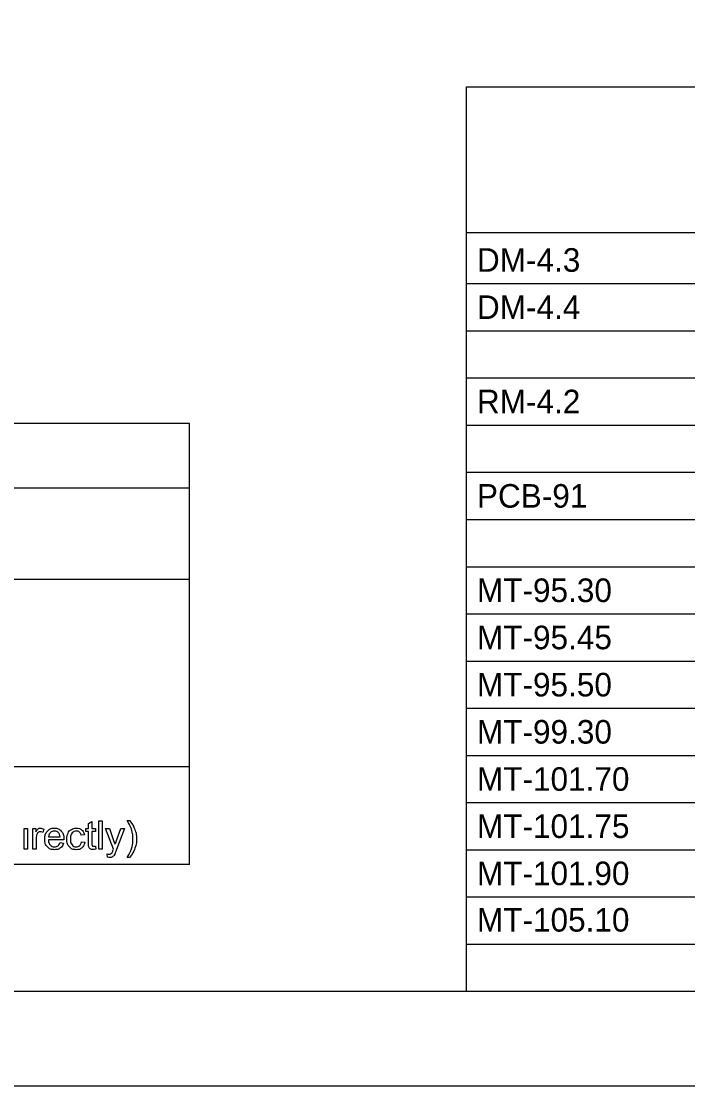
# Model space of a CAD drawing. Extents: x -21.1 to 50.3, y 0 to 22.1.
# Drawn here: x 5.74 to 9.27, y 0 to 5.64 of the extents above; entities that cross this region are included whole.
import ezdxf

# ---------------------------------------------------------------- set-up
doc = ezdxf.new("R2010")
doc.units = 0
for name, color, linetype in [('Default', 7, 'Continuous'), ('SH_Border', 7, 'Continuous'), ('SH_Cut_Line', 7, 'Continuous'), ('SH_Data', 7, 'Continuous'), ('SH_Text', 7, 'Continuous')]:
    doc.layers.add(name, color=color, linetype=linetype)

msp = doc.modelspace()

# ---------------------------------------------------------------- linework, layer by layer
at = {"layer": 'SH_Border'}
msp.add_lwpolyline([(1.5, 21.5), (33.5, 21.5), (33.5, 0.5), (1.5, 0.5)], close=True, dxfattribs=at)
at = {"layer": 'SH_Cut_Line'}
msp.add_lwpolyline([(0, 0), (34, 0), (34, 22), (0, 22)], close=True, dxfattribs=at)
at = {"layer": 'SH_Data'}
for p, q in [((8.0945, 5.2917), (21.5445, 5.2917)), ((8.0945, 0.5), (8.0945, 5.2917)), ((8.0945, 4.5209), (21.5445, 4.5209)), ((8.0945, 4.25), (21.5445, 4.25)), ((8.0945, 4), (21.5445, 4)), ((8.0945, 3.75), (21.5445, 3.75)), ((6.6266, 3.5094), (2.3766, 3.5094)), ((6.6266, 1.1719), (6.6266, 3.5094)), ((8.0945, 3.5), (21.5445, 3.5)), ((8.0945, 3.25), (21.5445, 3.25)), ((2.3766, 3.1678), (6.6266, 3.1678)), ((8.0945, 3), (21.5445, 3)), ((8.0945, 2.75), (21.5445, 2.75)), ((2.3766, 2.6844), (6.6266, 2.6844)), ((8.0945, 2.5), (21.5445, 2.5)), ((8.0945, 2.25), (21.5445, 2.25)), ((8.0945, 2), (21.5445, 2)), ((8.0945, 1.75), (21.5445, 1.75)), ((6.6266, 1.6897), (2.3766, 1.6897)), ((8.0945, 1.5), (21.5445, 1.5)), ((8.0945, 1.25), (21.5445, 1.25)), ((6.6266, 1.1719), (2.3766, 1.1719)), ((8.0945, 1), (21.5445, 1)), ((8.0945, 0.75), (21.5445, 0.75))]:
    msp.add_line(p, q, dxfattribs=at)
at = {"layer": 'SH_Text'}
for points in [[(5.75, 1.253), (5.75, 1.3619), (5.7684, 1.3619), (5.7684, 1.253), (5.75, 1.253)], [(5.7962, 1.253), (5.7962, 1.3619), (5.8128, 1.3619), (5.8128, 1.3454)], [(5.8553, 1.3584), (5.8488, 1.3413)], [(6.0911, 1.2849), (6.0911, 1.3475), (6.0775, 1.3475), (6.0775, 1.3619), (6.0911, 1.3619), (6.0911, 1.3888), (6.1096, 1.3999), (6.1096, 1.3619), (6.128, 1.3619), (6.128, 1.3475), (6.1096, 1.3475), (6.1096, 1.2838)], [(6.1456, 1.253), (6.1456, 1.4032), (6.164, 1.4032), (6.164, 1.253), (6.1456, 1.253)], [(6.2234, 1.2529), (6.1821, 1.3619), (6.202, 1.3619), (6.2246, 1.299)], [(6.2401, 1.2984), (6.2634, 1.3619), (6.2818, 1.3619), (6.2405, 1.2511)], [(6.2965, 1.4057), (6.3096, 1.4057)], [(5.8146, 1.31), (5.8146, 1.253), (5.7962, 1.253)], [(5.9602, 1.3027), (5.8791, 1.3027)], [(5.8801, 1.3178), (5.9409, 1.3178)], [(6.0703, 1.3298), (6.0523, 1.3271)], [(5.9407, 1.2882), (5.9597, 1.2857)], [(6.0539, 1.2928), (6.072, 1.2904)], [(6.128, 1.2694), (6.1306, 1.2532)], [(6.1919, 1.2112), (6.1898, 1.2286)], [(6.3096, 1.2088), (6.2965, 1.2088)]]:
    msp.add_lwpolyline(points, dxfattribs=at)
for points in [[(5.8128, 1.3454), (5.8192, 1.3569), (5.8245, 1.3606), (5.8299, 1.3643), (5.8363, 1.3643), (5.8457, 1.3643), (5.8553, 1.3584)], [(5.9597, 1.2857), (5.9552, 1.2691), (5.943, 1.2598), (5.9308, 1.2506), (5.9119, 1.2506), (5.888, 1.2506), (5.8741, 1.2653), (5.8601, 1.28), (5.8601, 1.3065), (5.8601, 1.334), (5.8742, 1.3491), (5.8883, 1.3643), (5.9109, 1.3643), (5.9327, 1.3643), (5.9465, 1.3494), (5.9603, 1.3345), (5.9603, 1.3076), (5.9603, 1.306), (5.9602, 1.3027)], [(6.072, 1.2904), (6.0691, 1.2718), (6.0568, 1.2612), (6.0446, 1.2506), (6.0268, 1.2506), (6.0044, 1.2506), (5.9908, 1.2652), (5.9773, 1.2798), (5.9773, 1.307), (5.9773, 1.3246), (5.9831, 1.3378), (5.989, 1.351), (6.0009, 1.3577), (6.0128, 1.3643), (6.0269, 1.3643), (6.0446, 1.3643), (6.0559, 1.3553), (6.0671, 1.3463), (6.0703, 1.3298)], [(6.2965, 1.2088), (6.327, 1.258), (6.327, 1.3073), (6.327, 1.3265), (6.3226, 1.3455), (6.3191, 1.3608), (6.3129, 1.375), (6.3089, 1.3842), (6.2965, 1.4057)], [(6.3096, 1.4057), (6.3289, 1.38), (6.3381, 1.3541), (6.346, 1.3317), (6.346, 1.3074), (6.346, 1.2797), (6.3354, 1.2539), (6.3248, 1.2281), (6.3096, 1.2088)], [(5.8488, 1.3413), (5.8421, 1.3453), (5.8354, 1.3453), (5.8293, 1.3453), (5.8246, 1.3416), (5.8198, 1.338), (5.8177, 1.3315), (5.8146, 1.3217), (5.8146, 1.31)], [(5.8791, 1.3027), (5.8801, 1.2848), (5.8892, 1.2752), (5.8983, 1.2657), (5.912, 1.2657), (5.9221, 1.2657), (5.9293, 1.2711), (5.9365, 1.2764), (5.9407, 1.2882)], [(5.9409, 1.3178), (5.9396, 1.3316), (5.9339, 1.3385), (5.9251, 1.3491), (5.9111, 1.3491), (5.8984, 1.3491), (5.8897, 1.3406), (5.881, 1.3321), (5.8801, 1.3178)], [(6.0523, 1.3271), (6.0498, 1.3381), (6.0433, 1.3436), (6.0368, 1.3491), (6.0276, 1.3491), (6.0137, 1.3491), (6.005, 1.3392), (5.9963, 1.3292), (5.9963, 1.3075), (5.9963, 1.2856), (6.0047, 1.2757), (6.0131, 1.2657), (6.0266, 1.2657), (6.0375, 1.2657), (6.0447, 1.2724), (6.052, 1.279), (6.0539, 1.2928)], [(6.2246, 1.299), (6.229, 1.2871), (6.2325, 1.2739), (6.2357, 1.2863), (6.2401, 1.2984)], [(6.1306, 1.2532), (6.1229, 1.2515), (6.1167, 1.2515), (6.1067, 1.2515), (6.1012, 1.2547), (6.0956, 1.2579), (6.0934, 1.2631), (6.0911, 1.2682), (6.0911, 1.2849)], [(6.1096, 1.2838), (6.1096, 1.2759), (6.1105, 1.2736), (6.1115, 1.2714), (6.1137, 1.27), (6.1159, 1.2687), (6.12, 1.2687), (6.123, 1.2687), (6.128, 1.2694)], [(6.1898, 1.2286), (6.1958, 1.2269), (6.2003, 1.2269), (6.2065, 1.2269), (6.2101, 1.229), (6.2138, 1.231), (6.2162, 1.2347), (6.2179, 1.2375), (6.2218, 1.2484), (6.2223, 1.25), (6.2234, 1.2529)], [(6.2405, 1.2511), (6.2339, 1.2333), (6.2302, 1.2265), (6.2253, 1.2174), (6.2189, 1.2132), (6.2126, 1.209), (6.2037, 1.209), (6.1984, 1.209), (6.1919, 1.2112)]]:
    msp.add_open_spline(points, degree=3, dxfattribs=at)

# ---------------------------------------------------------------- texts
at = {"layer": 'Default'}
for s, p in [('DM-4.3', (8.1495, 4.3125)), ('DM-4.4', (8.1495, 4.0625)), ('RM-4.2', (8.1495, 3.5625)), ('PCB-91', (8.1495, 3.0625)), ('MT-95.30', (8.1495, 2.5625)), ('MT-95.45', (8.1495, 2.3125)), ('MT-95.50', (8.1495, 2.0625)), ('MT-99.30', (8.1495, 1.8125)), ('MT-101.70', (8.1495, 1.5625)), ('MT-101.75', (8.1495, 1.3125)), ('MT-101.90', (8.1495, 1.0625)), ('MT-105.10', (8.1495, 0.8164))]:
    msp.add_text(s, height=0.125, dxfattribs=at).set_placement(p)

doc.saveas('drawing.dxf')
